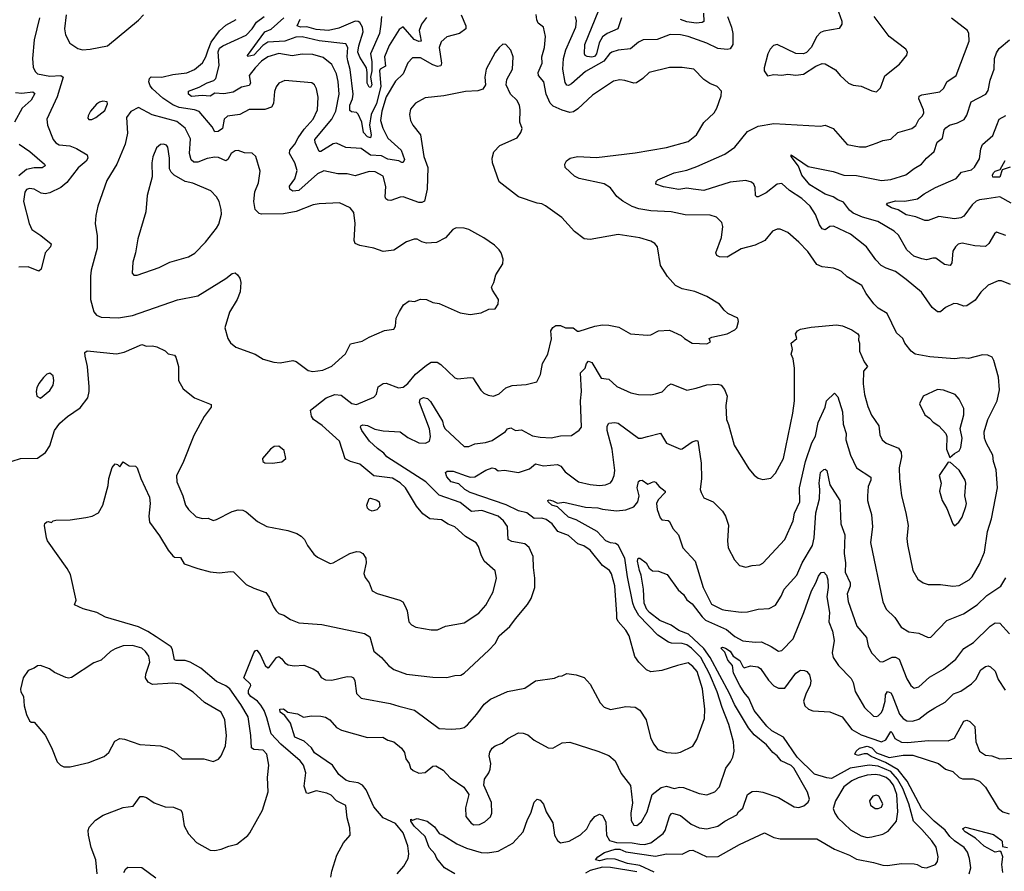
# Model space of a CAD drawing. Extents: x 1246230 to 1426786, y 660032 to 763141.
# Tile 390 of 566: x 1380151 to 1386475, y 682372 to 687844. Entities that reach past the tile are written whole.
import ezdxf

# ---------------------------------------------------------------- set-up
doc = ezdxf.new("R2010")
doc.units = 0

msp = doc.modelspace()

# ---------------------------------------------------------------- linework, layer by layer
at = {"layer": '0CON10XD'}
for points in [[(1380279.1, 687855), (1380244.7, 687715.3), (1380233.4, 687593.4), (1380237.9, 687537.9), (1380250.3, 687510.3), (1380265, 687495.8), (1380345, 687481.3), (1380415, 687485.9), (1380430, 687475), (1380391.3, 687348.7), (1380325.8, 687205), (1380330, 687165), (1380365.7, 687075), (1380383, 687053), (1380405, 687040), (1380472.4, 687032.4), (1380515.9, 687015.9), (1380584.4, 686974.4), (1380589.5, 686955), (1380578.5, 686935), (1380527.6, 686892.4), (1380455, 686797.5), (1380414.6, 686765.4), (1380345, 686731.9), (1380315, 686724.4), (1380290.2, 686730.2), (1380245, 686755.5), (1380215, 686759.1), (1380195, 686752.5), (1380185.4, 686734.6), (1380176.9, 686675), (1380213.3, 686533.3), (1380228.6, 686495), (1380287.4, 686457.4), (1380352.6, 686402.6), (1380350, 686385), (1380314.6, 686345), (1380289.6, 686240.4), (1380275, 686227.5), (1380205.3, 686255.3), (1380145.3, 686254.7)], [(1380450.9, 687875), (1380439.4, 687785), (1380445.6, 687745.6), (1380472.7, 687692.7), (1380525, 687659.2), (1380555, 687650.6)], [(1380555, 687650.6), (1380605, 687654.2), (1380715, 687676.7), (1380915, 687841.2), (1380947.5, 687875)], [(1382986.9, 687875), (1383017.3, 687805), (1383016.7, 687785), (1382975, 687755.6), (1382895, 687734.4), (1382857.9, 687702.1), (1382845.3, 687665), (1382860, 687565), (1382855, 687548), (1382835, 687543.8), (1382805, 687552.7), (1382725, 687598.2), (1382675, 687597.8), (1382644, 687566), (1382613.5, 687495), (1382565, 687449.1), (1382505, 687348.5), (1382476.3, 687255), (1382468.3, 687195), (1382483.5, 687146.5), (1382515, 687081.9), (1382602.1, 687005), (1382623.3, 686945), (1382615, 686926), (1382605, 686925.8), (1382586.2, 686936.2), (1382515, 686948.4), (1382475, 686968.6), (1382405, 686973.2), (1382345, 687016.6), (1382245, 687022.9), (1382185, 687050.8), (1382165, 687046.1), (1382085, 686996.9), (1382075, 686996), (1382048.8, 687055), (1382046.2, 687075), (1382155, 687204.7), (1382182.7, 687255), (1382202.2, 687365), (1382196.5, 687446.5), (1382185, 687495.8), (1382157.1, 687555), (1382100.2, 687600.2), (1382035, 687619.2), (1381965, 687621.6), (1381900.8, 687610.8), (1381815, 687626.7), (1381745, 687606), (1381705, 687576.3), (1381664.1, 687535), (1381624.7, 687485), (1381634.4, 687435), (1381625, 687421.5), (1381575, 687409.2), (1381522, 687378), (1381461.9, 687368.1), (1381405, 687371.7), (1381375, 687352.5), (1381322.9, 687357.1), (1381255, 687350.4), (1381235.8, 687365), (1381236.2, 687385), (1381305, 687409.2), (1381355, 687437.6), (1381397.8, 687452.2), (1381410.8, 687465), (1381431.6, 687548.4), (1381425, 687637.1), (1381435, 687660.2), (1381455, 687675.6), (1381606.4, 687743.6), (1381645, 687784.5), (1381671.7, 687828.3), (1381721.5, 687865)], [(1382763, 687857), (1382731.5, 687815), (1382716.7, 687773.3), (1382730, 687705), (1382715, 687703.1), (1382685, 687717.4), (1382615, 687797.5), (1382588.8, 687781.2), (1382525, 687678.6), (1382494.6, 687604.6), (1382500.7, 687545), (1382467.5, 687525), (1382463, 687515), (1382470.1, 687415), (1382443.9, 687306.1), (1382407.6, 687235), (1382398, 687165), (1382407.9, 687105), (1382405, 687084.2), (1382385, 687091.2), (1382360, 687120), (1382348, 687185), (1382325, 687236.2), (1382315, 687247.9), (1382281.8, 687251.8), (1382271.1, 687261.1), (1382271.1, 687295), (1382289, 687335), (1382293.3, 687365), (1382273.6, 687523.6), (1382259.6, 687580.4), (1382254.7, 687605.3), (1382258.9, 687665), (1382245, 687688.5), (1382075, 687706.8), (1381965, 687733.3), (1381925, 687730.4), (1381854.4, 687705.6), (1381745, 687699.2), (1381712.2, 687677.8), (1381655, 687616.6), (1381617.5, 687607.5), (1381614.1, 687614.1), (1381725, 687766.2), (1381766.9, 687783.1), (1381848.4, 687855)], [(1382474.4, 687865), (1382471.2, 687815), (1382461.4, 687755), (1382403.8, 687625), (1382414, 687575), (1382412.6, 687515), (1382403.6, 687475), (1382413.2, 687425), (1382405, 687407.9), (1382395, 687409.3), (1382382.2, 687435), (1382383.6, 687505), (1382378.4, 687535), (1382335, 687604), (1382323.7, 687635), (1382329.2, 687675), (1382357.9, 687765), (1382353.8, 687795), (1382335, 687826.2), (1382325, 687833.1), (1382305, 687833.9), (1382201.7, 687788.3), (1382135, 687774.8), (1382055, 687781.7), (1381995, 687797.6), (1381955, 687795.8), (1381933.1, 687805), (1381952.6, 687847.4)], [(1383481.7, 687821.7), (1383472.1, 687842.1), (1383468, 687878)], [(1384697.8, 687865), (1384723.2, 687795), (1384730.7, 687755), (1384730.5, 687685), (1384715, 687657.5), (1384695, 687651.9), (1384635, 687657.7), (1384565, 687692.5), (1384445, 687736.2), (1384395, 687747.3), (1384328.6, 687748.6), (1384245, 687715.4), (1384155, 687714.5), (1384125, 687698.5), (1384073.6, 687656.4), (1383995, 687647.5), (1383954.2, 687635), (1383939.4, 687625), (1383902.6, 687577.4), (1383785, 687510), (1383695, 687431.8), (1383675, 687421.5), (1383665, 687423.3), (1383655, 687440), (1383638.9, 687525), (1383644.1, 687595), (1383659.7, 687650.3), (1383722, 687795), (1383727.4, 687837.4), (1383720.5, 687865)], [(1384017.1, 687855), (1383992.5, 687785), (1383925, 687754.8), (1383895, 687732.9), (1383873.1, 687695), (1383855.1, 687625), (1383842.5, 687607.5), (1383825, 687603), (1383796.3, 687606.3), (1383783.3, 687613.3), (1383779.1, 687625), (1383780.3, 687685), (1383871.2, 687905)], [(1386515, 686142.5), (1386455.7, 686165.7), (1386435, 686166), (1386371.2, 686138.8), (1386325, 686093.3), (1386288.3, 686041.7), (1386235, 686005.6), (1386215, 686003.1), (1386175, 686018.9), (1386150.3, 686019.7), (1386096.2, 685995), (1386065, 685966.9), (1386045, 685966.7), (1386011.9, 685995), (1385943.8, 686093.8), (1385844, 686175), (1385776, 686225), (1385715, 686246.9), (1385684.3, 686265), (1385650.7, 686300.7), (1385590, 686385), (1385487.5, 686465), (1385377.6, 686517.6), (1385355, 686515.6), (1385325, 686493.3), (1385305, 686500), (1385288.4, 686525), (1385262.1, 686592.1), (1385228.1, 686645), (1385174.4, 686695), (1385095.3, 686745.3), (1385045, 686790.4), (1385015, 686787.5), (1384945, 686730.6), (1384895, 686705.8), (1384885, 686706.2), (1384876.2, 686715), (1384875.6, 686765), (1384866.3, 686786.3), (1384850.5, 686800.5), (1384815, 686811.4), (1384715, 686800), (1384545, 686747.3), (1384477.5, 686755), (1384435, 686760.5), (1384385, 686752.7), (1384285, 686770), (1384237.5, 686787.5), (1384240, 686805), (1384248.8, 686815), (1384355, 686860.6), (1384435, 686876.4), (1384499.3, 686900.7), (1384680.1, 686979.9), (1384745, 687025.6), (1384825.7, 687125), (1384895, 687159.1), (1384995, 687176.9), (1385295, 687158.8), (1385325, 687166.2), (1385375, 687144), (1385465, 687042.5), (1385545, 687026), (1385585, 687025.8), (1385658.2, 687051.8), (1385695, 687066.9), (1385745, 687075.7), (1385790.7, 687119.3), (1385880, 687145), (1385906.1, 687163.9), (1385925, 687202), (1385949.4, 687225), (1385958.2, 687245), (1385955.4, 687265), (1385925.6, 687335), (1385927.1, 687352.9), (1385945, 687361.9), (1386059.8, 687380.2), (1386087.2, 687402.8), (1386106.3, 687443.7), (1386165.4, 687484.6), (1386248.1, 687705), (1386247.1, 687755), (1386239.2, 687775), (1386135, 687854.2)], [(1384543.3, 687885), (1384545, 687831.4), (1384533.3, 687825), (1384495, 687821.5), (1384435, 687829.2), (1384394.7, 687844.7)], [(1385410.8, 687895), (1385431.2, 687835), (1385431.2, 687815), (1385415, 687787.5), (1385315, 687770), (1385295, 687761.2), (1385271.2, 687735), (1385233.8, 687665), (1385205, 687633.8), (1385185, 687623.8), (1385135, 687626.2), (1385015, 687683.3), (1384992.7, 687677.3), (1384971.2, 687655), (1384956.2, 687625), (1384932.5, 687535), (1384932.5, 687515), (1384953, 687483), (1384995, 687492.5), (1385045, 687487.5), (1385085, 687493.8), (1385135, 687487.5), (1385185, 687493.8), (1385263.3, 687545), (1385305, 687561.4), (1385325, 687560), (1385391.1, 687521.1), (1385420.8, 687485), (1385475, 687436), (1385505, 687424), (1385555, 687416), (1385623.6, 687386.4), (1385655, 687381.2)], [(1385655, 687381.2), (1385680, 687405), (1385706.7, 687483.3), (1385802.6, 687557.4), (1385848.8, 687615), (1385853.8, 687635), (1385843.3, 687655), (1385735, 687736.2), (1385638.8, 687865)], [(1380649.5, 682355), (1380640, 682445), (1380610.6, 682525), (1380592.9, 682605), (1380591.9, 682635), (1380598.6, 682655), (1380638.3, 682701.7), (1380687.8, 682732.2), (1380815, 682783.1), (1380879.7, 682790.3), (1380925, 682853.3), (1380945, 682853.8), (1380965, 682846), (1381015, 682811.4), (1381085, 682786.2), (1381140, 682785), (1381185.7, 682765.7), (1381195, 682750), (1381207.8, 682665), (1381235, 682612), (1381287, 682557), (1381375, 682508), (1381403.9, 682506.1), (1381445, 682513.8), (1381495, 682534.2), (1381545, 682546), (1381617, 682603), (1381629.7, 682620.3), (1381710.8, 682765), (1381747.4, 682882.6), (1381743.3, 682975), (1381750.9, 683055), (1381738.2, 683125), (1381715, 683149.6), (1381655, 683155.3), (1381639.6, 683165), (1381636.6, 683245), (1381618.7, 683365), (1381571.2, 683445), (1381500, 683545), (1381475, 683563.3), (1381415, 683591.2), (1381315, 683676.9), (1381246.1, 683716.1), (1381215, 683727.6), (1381157.1, 683727.1), (1381145, 683731.9), (1381133.6, 683795), (1381123.4, 683815), (1381028, 683878), (1380975, 683913), (1380915, 683942.2), (1380703.3, 684005), (1380646.7, 684035), (1380558.3, 684058.3), (1380504.3, 684084.3), (1380513.1, 684115), (1380478.3, 684278.3), (1380456.8, 684316.8), (1380330, 684495), (1380323.3, 684515), (1380310, 684595), (1380312.5, 684607.5), (1380325, 684616.7), (1380335, 684620), (1380355, 684612.5), (1380366.4, 684623.6), (1380382.7, 684627.3), (1380475, 684631.1), (1380575.4, 684644.6), (1380616.7, 684655), (1380656.7, 684675), (1380684.4, 684725.6), (1380718.7, 684851.3), (1380724.4, 684895.6), (1380744.4, 684965.6), (1380765, 684990), (1380780, 684985), (1380795, 684970), (1380815, 685002.5), (1380855, 684976.7), (1380895.6, 684975.6), (1380905.8, 684965), (1380928.9, 684895), (1380985.6, 684775), (1380990, 684735), (1380980, 684655), (1380985.5, 684615), (1381048.5, 684528.5), (1381104.8, 684434.8), (1381135, 684399.4), (1381145, 684391.4), (1381185, 684387.5), (1381207.5, 684347.5), (1381295, 684316.9), (1381375, 684296.7), (1381435, 684288.9), (1381505, 684299.2), (1381525, 684296), (1381606.7, 684215), (1381655, 684190.8), (1381733.1, 684163.1), (1381754.5, 684134.5), (1381780.9, 684070.9), (1381798, 684045), (1381815, 684028.6), (1381847.4, 684017.4), (1381890.9, 683990.9), (1381945, 683968), (1382091.7, 683958.3), (1382365, 683901.1), (1382399.1, 683879.1), (1382426.4, 683786.4), (1382475, 683745.7), (1382519.2, 683695), (1382555, 683669.4), (1382635, 683638.9), (1382805, 683620), (1382895, 683618), (1382945, 683630), (1382985, 683632), (1383006.2, 683645), (1383165, 683792), (1383204.3, 683835.7), (1383231.4, 683885), (1383299.2, 683945), (1383335.5, 683994.5), (1383413.2, 684086.8), (1383436, 684125), (1383458.8, 684195), (1383460.8, 684255), (1383450.8, 684325), (1383449.4, 684395), (1383423.4, 684453.4), (1383395, 684475.7), (1383311.1, 684491.1), (1383288.6, 684505), (1383285, 684588), (1383258.5, 684625), (1383224.5, 684655), (1383119.3, 684690.7), (1383053.5, 684683.5), (1382980.9, 684740.9), (1382845, 684789.6), (1382760, 684875), (1382510, 685035), (1382489.2, 685059.2), (1382449.3, 685089.3), (1382396.9, 685135), (1382347.7, 685205), (1382339.4, 685225), (1382342.9, 685235), (1382355, 685240.5), (1382385, 685236.2), (1382432.7, 685212.7), (1382485, 685201.4), (1382595.8, 685195.8), (1382645, 685158.8), (1382715, 685124.7), (1382757.3, 685122.7), (1382783.3, 685135), (1382790, 685165), (1382782.6, 685215), (1382718.2, 685385), (1382724.4, 685405), (1382745, 685415.6), (1382770.3, 685410.3), (1382789.8, 685389.8), (1382867.1, 685265), (1382873.1, 685235), (1382884.3, 685215), (1383005, 685101.5), (1383035, 685100.8), (1383075, 685118), (1383143.2, 685126.8), (1383185, 685139.1), (1383272.1, 685197.9), (1383284, 685215), (1383305, 685221.4), (1383335, 685204), (1383375, 685209.2), (1383445, 685169.5), (1383495, 685160.5), (1383565, 685157.8), (1383625, 685170), (1383695, 685172.9), (1383745, 685206), (1383758.6, 685225), (1383752.3, 685395), (1383759.2, 685455), (1383752.9, 685575), (1383783.3, 685605), (1383791.2, 685635), (1383805, 685650), (1383825, 685642), (1383885, 685541.2), (1383935, 685534.5), (1383986.1, 685486.1), (1384075.4, 685445.4), (1384125.7, 685435.7), (1384205, 685434), (1384235, 685439.2), (1384277.3, 685452.7), (1384315.8, 685494.2), (1384335, 685503.8), (1384435, 685463.8), (1384495, 685475.8), (1384565, 685497.5), (1384635, 685501.8), (1384655.4, 685495.4), (1384678.8, 685468.8), (1384694.5, 685425.5), (1384685.6, 685365), (1384690, 685275), (1384703.9, 685243.9), (1384740.9, 685110.9), (1384835, 684958.8), (1384867.9, 684917.9), (1384895, 684898.8), (1384925, 684888.8), (1384975, 684898.8), (1385005, 684930), (1385056.5, 685023.5), (1385117.3, 685315), (1385127.8, 685395), (1385127.8, 685605), (1385118.6, 685665), (1385106.2, 685695), (1385114.2, 685725), (1385105.8, 685765), (1385143.3, 685795), (1385133.3, 685825), (1385146.7, 685845), (1385165, 685856), (1385235, 685869.2), (1385396.1, 685883.9), (1385435, 685876), (1385495, 685852), (1385533.3, 685825), (1385540, 685815), (1385537.5, 685785), (1385544, 685765), (1385545.7, 685715), (1385574.6, 685644.6), (1385596, 685615), (1385570, 685585), (1385567.8, 685505), (1385576.9, 685435), (1385597.5, 685357.5), (1385622.5, 685302.5), (1385668.6, 685235), (1385675, 685177.5), (1385690, 685145), (1385715, 685123.1), (1385795, 685090), (1385813.3, 685065), (1385814.4, 685035), (1385800, 684965), (1385802.5, 684895), (1385814.5, 684784.5), (1385842.5, 684675), (1385858.1, 684595), (1385849.7, 684510.3), (1385852, 684472), (1385887.1, 684305), (1385919.1, 684249.1), (1385953.3, 684225), (1385985.9, 684214.1), (1386065, 684214.3), (1386145, 684203.3), (1386185, 684208.9), (1386248.1, 684245), (1386267.3, 684265), (1386315.6, 684345), (1386347.8, 684422.2), (1386366.5, 684555), (1386392.3, 684637.7), (1386431.5, 684835), (1386422, 684952), (1386404.5, 685005), (1386401.8, 685045), (1386361.2, 685121.2), (1386348.2, 685155), (1386345.5, 685195), (1386368.8, 685275), (1386428.5, 685395), (1386444.5, 685465), (1386436.5, 685546.5), (1386407.5, 685655), (1386396.2, 685675), (1386367.9, 685687.9), (1386335, 685690), (1386245, 685667.5), (1386205, 685671.9), (1386155, 685665.6), (1385997.1, 685677.1), (1385902.5, 685695), (1385876.7, 685715), (1385836.7, 685765), (1385822.5, 685795), (1385781.9, 685831.9), (1385722.5, 685955), (1385665, 685990), (1385637.6, 686017.6), (1385587.1, 686085), (1385560, 686135), (1385465, 686192.5), (1385430, 686225), (1385407.4, 686237.4), (1385377.4, 686247.4), (1385305, 686256.9), (1385271.1, 686271.1), (1385213.3, 686355), (1385155.3, 686415.3), (1385085, 686475.8), (1385035, 686497.5), (1385015, 686497.5), (1384985, 686485.8), (1384936, 686425), (1384875, 686394.3), (1384785, 686371.4), (1384695, 686317.1), (1384645, 686320), (1384628.9, 686328.9), (1384621.9, 686345), (1384658.2, 686445), (1384666.7, 686515), (1384659.7, 686539.7), (1384625.5, 686575.5), (1384585, 686587.8), (1384425, 686590), (1384335, 686609.6), (1384205, 686616.7), (1384128.6, 686628.6), (1384085, 686643.2), (1384025, 686677.9), (1383986.7, 686706.7), (1383945, 686762.9), (1383905, 686788.6), (1383745, 686823.3), (1383715, 686838.8), (1383654.3, 686894.3), (1383652, 686915), (1383662.1, 686937.9), (1383686.7, 686955), (1383734.5, 686965.5), (1383855, 686958.8), (1384105, 686988.1), (1384305, 687021.9), (1384445, 687061.4), (1384498, 687105), (1384545, 687184), (1384612, 687245), (1384629.2, 687275), (1384656.7, 687355), (1384657.5, 687385), (1384630, 687415), (1384584.5, 687434.5), (1384545, 687459.2), (1384480, 687525), (1384405, 687536.9), (1384325, 687535.6), (1384195, 687504.3), (1384153.1, 687465), (1384112.2, 687437.8), (1384095, 687435.5), (1384036.8, 687453.2), (1384005, 687456.4), (1383965, 687449.1), (1383830.2, 687359.8), (1383735, 687271.1), (1383707.3, 687252.7), (1383685, 687247.9), (1383635, 687262.2), (1383577.7, 687287.7), (1383558, 687308), (1383533.5, 687365), (1383516.5, 687445), (1383482.9, 687485), (1383481.1, 687505), (1383506.9, 687565), (1383505.4, 687604.6), (1383522.7, 687665), (1383527.5, 687735), (1383515.7, 687795), (1383481.7, 687821.7)], [(1381235, 684697.5), (1381285, 684650), (1381325, 684638), (1381361.9, 684641.9), (1381395, 684627.1), (1381415, 684631.9), (1381515, 684684.5), (1381555, 684694.4), (1381585, 684692.9), (1381605, 684682.5), (1381679.1, 684619.1), (1381738.3, 684588.3), (1381872.7, 684562.7), (1381931.7, 684541.7), (1381960, 684525), (1381981.2, 684505), (1382000, 684465), (1382040.5, 684410.5), (1382065, 684390), (1382145, 684350.8), (1382165, 684354.3), (1382272.5, 684415), (1382315, 684427.5), (1382336.7, 684425), (1382356, 684415), (1382374, 684385), (1382375.7, 684355), (1382361.4, 684285), (1382370.6, 684260.6), (1382395.6, 684225), (1382414.4, 684175), (1382447.6, 684157.6), (1382593.3, 684115), (1382613, 684103), (1382627.1, 684075), (1382638.9, 684045), (1382651.4, 683975), (1382667.5, 683955), (1382695, 683941.5), (1382795, 683923.2), (1382835, 683924.6), (1382885, 683947.8), (1383005, 683968.6), (1383099.4, 684030.6), (1383145, 684082.5), (1383193.2, 684166.8), (1383214, 684255), (1383205, 684303.3), (1383134.2, 684365), (1383114.3, 684405), (1383098.7, 684458.7), (1383082.1, 684482.1), (1383015, 684524), (1382945, 684585.7), (1382902.6, 684602.6), (1382860.3, 684630.3), (1382785, 684637.5), (1382739.6, 684669.6), (1382699.1, 684719.1), (1382628.6, 684835), (1382595, 684868.5), (1382545, 684897.5), (1382425, 684913.3), (1382335, 684988.1), (1382275, 685004.4), (1382241.5, 685021.5), (1382205.7, 685135), (1382095, 685236.4), (1382039.2, 685275), (1382025.5, 685295.5), (1382018.1, 685335), (1382120, 685415), (1382175, 685435.3), (1382215, 685431.5), (1382285, 685376.9), (1382315, 685370.6), (1382425, 685418), (1382443, 685437), (1382454.5, 685485.5), (1382485, 685505.8), (1382505, 685508.1), (1382585, 685479.4), (1382615, 685481.9), (1382645, 685506.7), (1382693.9, 685566.1), (1382765, 685623.1), (1382795, 685643.3), (1382832.6, 685642.6), (1382855, 685629.4), (1382945, 685542.9), (1382965, 685536.9), (1383045, 685545.7), (1383062.5, 685542.5), (1383113.4, 685463.4), (1383133.2, 685443.2), (1383160.3, 685430.3), (1383195, 685425.7), (1383230.7, 685439.3), (1383272.6, 685477.4), (1383315, 685493.3), (1383405, 685500), (1383473, 685517), (1383496.7, 685565), (1383510, 685635), (1383542.5, 685695), (1383566.1, 685793.9), (1383562.5, 685845), (1383574.5, 685865.5), (1383595, 685878.6), (1383625, 685878.6), (1383655.8, 685864.2), (1383705, 685862.9), (1383732.8, 685842.8), (1383745, 685841.9), (1383845.6, 685874.4), (1383895, 685882.9), (1383935, 685880.6), (1383998.7, 685868.7), (1384074.5, 685824.5), (1384182.7, 685817.3), (1384205, 685820), (1384255, 685844), (1384325, 685850), (1384400, 685815), (1384420, 685795), (1384470, 685765), (1384565, 685761.2), (1384587.5, 685775), (1384580, 685795), (1384597.5, 685805), (1384695, 685825.6), (1384745, 685851.2), (1384756.2, 685865), (1384767.5, 685905), (1384762.5, 685925), (1384700, 685955), (1384675, 685976.7), (1384645.8, 686015.8), (1384565, 686066), (1384487, 686097), (1384405, 686114), (1384363.8, 686135), (1384312.7, 686192.7), (1384266.7, 686265), (1384246.7, 686385), (1384230, 686405), (1384205, 686421.2), (1384135, 686442), (1383995, 686462.9), (1383815, 686430.8), (1383775.6, 686435.6), (1383715, 686482), (1383633.4, 686573.4), (1383528.7, 686648.7), (1383505, 686660.8), (1383475, 686664), (1383355, 686705.8), (1383231.1, 686801.1), (1383188.1, 686925), (1383186.7, 686955), (1383196.9, 686995), (1383235, 687034.4), (1383346.2, 687083.8), (1383370.3, 687119.7), (1383378.1, 687145), (1383363.3, 687185), (1383366.5, 687265), (1383361.9, 687295), (1383345, 687326), (1383302.9, 687365), (1383275.8, 687425), (1383280.3, 687459.7), (1383315.6, 687525), (1383320.8, 687605), (1383305, 687647.5), (1383273.6, 687683.6), (1383255, 687686.7), (1383231.2, 687665), (1383205, 687633.3), (1383146.2, 687525), (1383138, 687475), (1383142, 687425), (1383125, 687398), (1383093.2, 687386.8), (1383015, 687382.7), (1382875, 687354.5), (1382755, 687342.5), (1382693, 687307), (1382662.1, 687267.9), (1382654.3, 687235), (1382661.4, 687195), (1382675.7, 687165), (1382724.6, 687104.6), (1382746.7, 686965), (1382772.7, 686895), (1382767.9, 686755), (1382752, 686678), (1382735, 686668.2), (1382715, 686669.2), (1382615, 686704.6), (1382595, 686703.5), (1382535, 686681.5), (1382515, 686684.4), (1382502.5, 686692.5), (1382497.5, 686705), (1382502.2, 686772.2), (1382485, 686838.1), (1382435, 686866.4), (1382395, 686867.3), (1382305, 686840.4), (1382255, 686853.5), (1382195, 686854.4), (1382105, 686872.7), (1382065, 686854.1), (1381945, 686746.7), (1381905, 686741.4), (1381886, 686755), (1381884.2, 686775), (1381918.7, 686821.3), (1381933.8, 686875), (1381918.9, 686925), (1381884, 686984), (1381886.1, 687005), (1381919.1, 687045), (1381938.8, 687085), (1381979.3, 687140.7), (1382036.7, 687205), (1382063.9, 687265), (1382068.2, 687345), (1382058.5, 687398.5), (1382044.7, 687424.7), (1382028.1, 687438.1), (1381855, 687452.9), (1381815, 687435.8), (1381797.6, 687412.4), (1381787.4, 687382.6), (1381781.2, 687305), (1381767.9, 687282.1), (1381725, 687266.9), (1381625, 687267.5), (1381565, 687234.5), (1381485, 687224.3), (1381464.6, 687205.4), (1381452.9, 687145), (1381425, 687124.6), (1381405, 687122.9), (1381387.5, 687155), (1381305, 687254.7), (1381275, 687265.2), (1381175, 687280.2), (1381135.8, 687295.8), (1381070.2, 687340.2), (1381005, 687398.6), (1380989.8, 687419.8), (1380981.8, 687445), (1380984.5, 687465), (1380995, 687475.6), (1381065, 687473.9), (1381135, 687491.7), (1381225, 687502.9), (1381275, 687523.2), (1381325, 687566.7), (1381346.6, 687605), (1381361, 687649), (1381381.2, 687698.8), (1381435, 687771.2), (1381475, 687808.8), (1381540.6, 687845)], [(1386485, 686456.5), (1386425, 686478), (1386411.3, 686468.7), (1386375.7, 686405), (1386355, 686387.1), (1386285, 686390), (1386205, 686408.5), (1386179.3, 686400.7), (1386160.8, 686385), (1386145, 686356.2), (1386138.7, 686281.3), (1386126.2, 686263.8), (1386091.1, 686271.1), (1386035, 686311.1), (1386015, 686312.2), (1385975, 686300), (1385945, 686306.2), (1385894.5, 686325), (1385848.9, 686365), (1385795, 686459.2), (1385767.5, 686485), (1385662.2, 686547.8), (1385565, 686574.8), (1385505, 686600), (1385479.8, 686619.8), (1385441.6, 686671.6), (1385405, 686685.6), (1385375, 686706), (1385325, 686723.1), (1385225, 686783.4), (1385174.4, 686845), (1385152.1, 686902.1), (1385106.7, 686965), (1385105, 686976.2), (1385215, 686900), (1385375, 686868.9), (1385444.8, 686844.8), (1385525, 686843.2), (1385685, 686811.4), (1385745, 686817.7), (1385843.3, 686846.7), (1385895, 686888.6), (1385943.8, 686915), (1385975.8, 686955), (1386023.8, 686996.2), (1386042.8, 687057.2), (1386077, 687083), (1386088.9, 687135), (1386100.2, 687149.8), (1386123.7, 687166.3), (1386175, 687180), (1386217.8, 687202.2), (1386235, 687231.2), (1386261.4, 687315), (1386355.3, 687364.7), (1386370.4, 687389.6), (1386384.6, 687455.4), (1386410, 687525), (1386412.7, 687595), (1386425, 687631.2), (1386442.2, 687657.8), (1386508, 687715)], [(1380125, 687376.1), (1380165, 687371.8), (1380235, 687379.6), (1380249.1, 687369.1), (1380224.3, 687325.7), (1380167.5, 687275), (1380117.5, 687185)], [(1380615, 687202.2), (1380641.2, 687215), (1380699.3, 687260.7), (1380716.4, 687303.6), (1380712.5, 687315), (1380685, 687320), (1380665, 687313.3), (1380645, 687300), (1380606, 687255), (1380590.6, 687225), (1380590, 687210), (1380595, 687202.5), (1380615, 687202.2)], [(1382035, 685584), (1382098.3, 685591.7), (1382155, 685618), (1382243.4, 685696.6), (1382275, 685761.2), (1382351.7, 685778.3), (1382395, 685803.8), (1382494.2, 685845.8), (1382553.6, 685856.4), (1382565.8, 685874.2), (1382570, 685925), (1382590.3, 685969.7), (1382617.3, 686012.7), (1382653, 686037), (1382687.3, 686032.7), (1382725, 686047.5), (1382765, 686046.7), (1382805, 686026.7), (1382845, 686020), (1382979.5, 685959.5), (1383045, 685950), (1383115, 685960), (1383165, 685983.3), (1383205, 685986.7), (1383223.3, 686015), (1383226.7, 686045), (1383187.5, 686105), (1383182.5, 686125), (1383197.5, 686155), (1383210, 686205), (1383253.3, 686275), (1383256.1, 686306.1), (1383243.3, 686345), (1383230, 686365), (1383200, 686395), (1383131.4, 686441.4), (1383035.8, 686495.8), (1383005, 686503.8), (1382955, 686505.8), (1382933.3, 686496.7), (1382885, 686442), (1382828.3, 686411.7), (1382765, 686408), (1382735, 686416.2), (1382705, 686433.8), (1382685, 686433.8), (1382635, 686417.5), (1382555, 686362.5), (1382485, 686354), (1382425.5, 686375.5), (1382335, 686393.5), (1382306.8, 686406.8), (1382300, 686425), (1382306.9, 686535), (1382298, 686605), (1382274.3, 686634.3), (1382205, 686666.9), (1382075, 686661.4), (1382035.6, 686654.4), (1381927.9, 686612.1), (1381845, 686596.1), (1381705, 686593.8), (1381688.9, 686598.9), (1381663.2, 686623.2), (1381655.4, 686675), (1381662.6, 686737.4), (1381685.4, 686794.6), (1381695, 686870), (1381667.5, 686965), (1381645, 686985.8), (1381595, 686989.2), (1381555, 687002.9), (1381535, 687001.4), (1381510, 686985), (1381488.1, 686945), (1381475, 686937.5), (1381427.9, 686957.9), (1381405, 686960), (1381355, 686952.1), (1381295, 686928.5), (1381269.2, 686929.2), (1381253.4, 686943.4), (1381242.3, 686985), (1381247.6, 687077.6), (1381215, 687147.1), (1381159.9, 687189.9), (1381002.4, 687232.4), (1380915, 687279.2), (1380865.9, 687254.1), (1380837.5, 687215), (1380844.2, 687115), (1380828.1, 687045), (1380775, 686916), (1380710.7, 686810.7), (1380654, 686645), (1380641.2, 686585), (1380636.2, 686535), (1380648.8, 686455), (1380648.6, 686375), (1380611.2, 686235), (1380606.2, 686195), (1380606.9, 686045), (1380627, 685967), (1380643.8, 685945), (1380675, 685932.9), (1380785, 685928.2), (1380875, 685943.1), (1381165, 686042.9), (1381295, 686069.2), (1381475, 686180), (1381515, 686213.3), (1381535, 686216.7), (1381550, 686205), (1381565, 686182.5), (1381572, 686155), (1381568.1, 686095), (1381548.1, 686045), (1381499.2, 685965), (1381469.2, 685865), (1381488, 685795), (1381505, 685766.7), (1381538.8, 685738.8), (1381664.3, 685694.3), (1381715, 685663.3), (1381783.9, 685643.9), (1381825, 685639.2), (1381905, 685654.4), (1381927.2, 685647.2), (1382005, 685588.8), (1382035, 685584)], [(1386518.8, 686665), (1386446.2, 686705), (1386362.8, 686692.8), (1386315, 686687.1), (1386295, 686678.2), (1386268.5, 686655), (1386215, 686580.9), (1386195, 686570), (1386155, 686563.2), (1386055, 686580), (1385985, 686554.4), (1385964.5, 686554.5), (1385907.1, 686577.1), (1385845, 686590), (1385792.4, 686622.4), (1385750, 686635), (1385718.8, 686655), (1385724.4, 686665.6), (1385775, 686679.2), (1385835, 686678.6), (1385916.9, 686693.1), (1385960, 686725), (1386032.2, 686765), (1386165, 686822.4), (1386200.6, 686865), (1386265, 686879.1), (1386283.6, 686896.4), (1386315, 686950), (1386323.8, 687015), (1386335, 687042), (1386401.1, 687098.9), (1386427.7, 687165), (1386441.5, 687205), (1386485, 687228.2)], [(1380148.2, 687045), (1380215.8, 686995.8), (1380310.8, 686915), (1380315.7, 686905), (1380295, 686890.9), (1380245, 686891.2), (1380195, 686882.2), (1380145, 686840.2)], [(1380905, 686202), (1381047.6, 686252.4), (1381115, 686286.7), (1381235, 686319.4), (1381276.9, 686343.1), (1381345.3, 686414.7), (1381415.6, 686505), (1381429.3, 686530.7), (1381447.8, 686595), (1381446.4, 686625), (1381432.5, 686675), (1381416, 686705), (1381378, 686745), (1381262.8, 686792.8), (1381215, 686803.5), (1381144.1, 686844.1), (1381123.5, 686863.5), (1381113.1, 686885), (1381112.5, 686955), (1381103.5, 687025), (1381095, 687037.8), (1381075, 687044.5), (1381055, 687041.9), (1381029.8, 687020.2), (1381006.6, 686963.4), (1380999.1, 686925), (1381002, 686835), (1380969.2, 686715), (1380960.6, 686609.4), (1380910, 686435), (1380896, 686345), (1380877.5, 686285), (1380874.2, 686214.2), (1380885, 686203.3), (1380905, 686202)], [(1386512.8, 686897.2), (1386460.4, 686879.6), (1386445, 686831.5), (1386402, 686832), (1386398.1, 686845), (1386405, 686859.2), (1386415, 686869.5), (1386449.1, 686880.9), (1386480.3, 686939.7)], [(1380050.5, 684989.5), (1380155.7, 685024.3), (1380265, 685026), (1380317.7, 685062.3), (1380344, 685105), (1380375.5, 685205), (1380408.3, 685251.7), (1380459.4, 685295), (1380540.1, 685349.9), (1380588.9, 685415), (1380597.9, 685455), (1380597.3, 685485), (1380586.8, 685615), (1380571.5, 685681.5), (1380570, 685705), (1380584.2, 685715.8), (1380773, 685697), (1380822.2, 685707.8), (1380935, 685757.5), (1380965, 685746), (1381005, 685749.2), (1381031.7, 685741.7), (1381085.6, 685715.6), (1381105, 685696.2), (1381145, 685688.8), (1381155, 685676.2), (1381171.1, 685615), (1381170.6, 685525), (1381201.2, 685471.2), (1381275, 685414.3), (1381380.5, 685370.5), (1381382, 685355), (1381335.7, 685294.3), (1381268.8, 685171.2), (1381198.8, 684995), (1381159.2, 684915), (1381160.6, 684875), (1381199.2, 684785), (1381216.2, 684725), (1381235, 684697.5)], [(1380285, 685412), (1380345, 685460.8), (1380365.8, 685495), (1380370.8, 685525), (1380366.2, 685555), (1380345, 685572), (1380325, 685566), (1380304, 685545), (1380274.5, 685505.5), (1380262.4, 685477.6), (1380257.5, 685455), (1380262, 685425), (1380285, 685412)], [(1386125, 685030), (1386155, 685057.5), (1386185, 685073.3), (1386195.7, 685094.3), (1386203.1, 685155), (1386192.1, 685217.9), (1386214.4, 685305), (1386215.6, 685345), (1386185, 685406.2), (1386158.8, 685435), (1386085, 685463.1), (1386045, 685467.1), (1385954.4, 685425.6), (1385930, 685375), (1385963.3, 685305), (1385995, 685283.3), (1386017.1, 685257.1), (1386055, 685234), (1386100, 685185), (1386106.7, 685165), (1386104.2, 685084.2), (1386125, 685030)], [(1382150, 682335), (1382155.8, 682374.2), (1382187.5, 682475), (1382232, 682555), (1382274, 682605), (1382272.5, 682652.5), (1382254, 682715), (1382245.8, 682795), (1382185, 682825.7), (1382151.1, 682861.1), (1382123.3, 682875), (1382055, 682890), (1382005, 682871.4), (1381993.6, 682873.6), (1381978.8, 682918.8), (1381988.9, 683005), (1381974.5, 683054.5), (1381952.2, 683082.2), (1381829.5, 683189.5), (1381765.4, 683255), (1381737.6, 683357.6), (1381721.3, 683405), (1381700.7, 683440.7), (1381678.4, 683465), (1381635, 683495.7), (1381620, 683515), (1381620.3, 683535), (1381636.1, 683565), (1381634.4, 683575), (1381591.5, 683615), (1381655, 683776.2), (1381665, 683791.2), (1381675, 683793.8), (1381696.1, 683766.1), (1381727.5, 683695), (1381745, 683678.8), (1381756.2, 683685), (1381801.2, 683745), (1381815, 683751.4), (1381835, 683738.1), (1381855, 683710.6), (1381875, 683698.9), (1381915, 683691.5), (1381976.5, 683696.5), (1382036.7, 683673.3), (1382063.8, 683655), (1382086.8, 683616.8), (1382115, 683601.9), (1382155, 683599.4), (1382255, 683622.9), (1382282.7, 683622.7), (1382294.3, 683614.3), (1382304, 683595), (1382314.4, 683514.4), (1382345, 683484.2), (1382530.2, 683450.2), (1382585.8, 683434.2), (1382687.3, 683407.3), (1382845, 683289.4), (1382925, 683284.4), (1382980.9, 683289.1), (1383005, 683295.8), (1383026.3, 683313.7), (1383087.7, 683382.3), (1383135, 683446.9), (1383175, 683478.6), (1383285, 683526.7), (1383395, 683548), (1383465, 683596.2), (1383585, 683613.8), (1383613.9, 683626.1), (1383635, 683627.5), (1383665, 683643.3), (1383725, 683634), (1383777, 683617), (1383816, 683575), (1383878.8, 683455), (1383905, 683426.2), (1383945, 683412), (1384045, 683430.8), (1384105, 683426.2), (1384135, 683406.7), (1384174.4, 683345), (1384202.6, 683232.6), (1384221.3, 683191.3), (1384250, 683155), (1384304.5, 683134.5), (1384365, 683132.2), (1384395, 683137.1), (1384474.4, 683175.6), (1384500.9, 683219.1), (1384548.5, 683355), (1384551.6, 683415), (1384537.4, 683545), (1384502.2, 683655), (1384475, 683688), (1384445, 683710.9), (1384375, 683695.5), (1384275, 683661.4), (1384205, 683654), (1384177, 683667), (1384126.7, 683716.7), (1384102, 683752), (1384065.5, 683885), (1384045, 683920.8), (1383995, 683976.2), (1383986.8, 683996.8), (1383986.5, 684025), (1383972.6, 684207.4), (1383952.6, 684282.6), (1383938.8, 684305), (1383895, 684336.2), (1383815.8, 684435), (1383775, 684464.2), (1383735.9, 684475.9), (1383675, 684529.2), (1383606.4, 684556.4), (1383571.1, 684605), (1383533.4, 684633.4), (1383505, 684641.1), (1383455, 684638.9), (1383407.8, 684675), (1383355, 684688), (1383275, 684726.3), (1383045, 684805.7), (1383010.5, 684825), (1382972.3, 684862.3), (1382922.1, 684875), (1382894.1, 684905.9), (1382886.7, 684935), (1382896, 684944), (1382935, 684943.8), (1383017.9, 684912.1), (1383045, 684903.6), (1383075, 684906.7), (1383145, 684949.2), (1383185, 684964.3), (1383205, 684960.8), (1383225, 684944.2), (1383265, 684950), (1383355, 684933.8), (1383425, 684958.5), (1383465, 684990), (1383515, 684977.1), (1383605, 684986.4), (1383626.9, 684975), (1383655, 684938.1), (1383740, 684875), (1383815, 684857.5), (1383875, 684851.9), (1383914.3, 684855.7), (1383945, 684868.8), (1383957, 684883), (1383970, 684915), (1383973.4, 684946.6), (1383956.2, 685085), (1383924.5, 685205), (1383925, 685232.5), (1383935, 685252), (1383974.4, 685255.6), (1383995, 685251.1), (1384125, 685155.6), (1384145, 685154.5), (1384183.9, 685166.1), (1384267.5, 685187.5), (1384305, 685124), (1384394.2, 685084.2), (1384405, 685086), (1384469.3, 685130.7), (1384495, 685140), (1384507.3, 685137.3), (1384527.1, 684995), (1384530.4, 684895), (1384521.9, 684825), (1384527.5, 684805), (1384545, 684771.2), (1384605.3, 684745.3), (1384665, 684685.7), (1384685, 684654), (1384703.2, 684596.8), (1384697.1, 684495), (1384700.3, 684450.3), (1384743, 684373), (1384775, 684336.7), (1384815, 684326.2), (1384855, 684337.5), (1384905, 684341.5), (1384925, 684351.5), (1385065.3, 684504.7), (1385118.5, 684625), (1385127, 684673), (1385161.3, 684745), (1385160.3, 684835), (1385198, 685005), (1385239.6, 685125), (1385262.4, 685167.6), (1385278.4, 685255), (1385323.5, 685355), (1385332.9, 685395), (1385385, 685443.3), (1385405, 685420), (1385436, 685325), (1385439.1, 685245), (1385458.5, 685185), (1385457.3, 685145), (1385487.5, 685045), (1385525.5, 684965.5), (1385618.1, 684905), (1385617.3, 684885), (1385601.5, 684845), (1385595.6, 684785), (1385595.6, 684755), (1385605, 684722.5), (1385621.1, 684665), (1385628.5, 684585), (1385615.6, 684485), (1385694.5, 684104.5), (1385716.4, 684056.4), (1385772, 684002), (1385811.4, 683941.4), (1385861.5, 683911.5), (1385925, 683901.5), (1385985, 683874.3), (1386003.2, 683876.8), (1386105, 683984.4), (1386212.7, 684027.3), (1386301.4, 684085), (1386363.3, 684145), (1386451.4, 684205), (1386485, 684256.7)], [(1381775, 684993.8), (1381835, 685002.5), (1381860, 685025), (1381850, 685075), (1381815, 685103.3), (1381785, 685100.8), (1381762, 685085), (1381711.2, 685025), (1381712.5, 685005), (1381725, 684997.5), (1381775, 684993.8)], [(1382574.7, 682355.3), (1382619.4, 682405), (1382646.7, 682455), (1382650, 682485), (1382643.5, 682536.5), (1382615, 682620.5), (1382565, 682680), (1382486.5, 682716.5), (1382425.5, 682785.5), (1382376.5, 682895), (1382352.6, 682925), (1382325, 682940.4), (1382268.5, 682948.5), (1382245, 682958.5), (1382200.6, 682995), (1382160, 683055), (1382045, 683133.5), (1382025, 683164.8), (1381977.3, 683207.3), (1381919.4, 683235), (1381890.6, 683325), (1381853.4, 683373.4), (1381824.2, 683395), (1381822.5, 683415), (1381845, 683416.7), (1381874.1, 683394.1), (1381935, 683383.8), (1381975, 683362.2), (1382025, 683371.5), (1382085, 683370), (1382115, 683362.2), (1382144.2, 683345), (1382186.6, 683296.6), (1382218.1, 683278.1), (1382385, 683232.5), (1382483.1, 683233.1), (1382516.7, 683215), (1382555, 683204), (1382604.3, 683164.3), (1382622, 683135), (1382631.9, 683095), (1382652.9, 683065), (1382662, 683035), (1382679.1, 683019.1), (1382715, 683002.5), (1382755, 683006), (1382805, 683048), (1382825, 683050), (1382871.7, 683021.7), (1382915, 682972.9), (1383002.9, 682912.9), (1383036.2, 682865), (1383015, 682780), (1383016, 682725), (1383051.3, 682681.3), (1383068.8, 682671.2), (1383105, 682673.3), (1383139.4, 682690.6), (1383175, 682722), (1383184.4, 682745), (1383180.5, 682815), (1383132.9, 682925), (1383136, 682965), (1383164.4, 683005.6), (1383172.4, 683027.6), (1383177.5, 683065), (1383167.5, 683115), (1383171.3, 683138.7), (1383186.3, 683163.7), (1383205, 683178.5), (1383250, 683195), (1383286, 683225), (1383355, 683261.9), (1383385, 683260.8), (1383415, 683248.8), (1383455, 683213.8), (1383545, 683166), (1383575, 683163.8), (1383635, 683198), (1383685, 683201.4), (1383863.3, 683145), (1383935.5, 683115.5), (1383975, 683082), (1384015, 683001.2), (1384075, 682923.3), (1384087.1, 682812.9), (1384077.1, 682745), (1384078, 682698), (1384095, 682668.8), (1384115, 682665.8), (1384145, 682690.8), (1384180.9, 682755), (1384214.2, 682865), (1384270, 682910), (1384305, 682918.2), (1384355.5, 682904.5), (1384388, 682912), (1384415, 682910.6), (1384515, 682871.9), (1384564.4, 682864.4), (1384615, 682883.1), (1384645, 682914.3), (1384685.4, 683034.6), (1384716.7, 683075), (1384730.5, 683105), (1384740.5, 683145), (1384736.1, 683203.9), (1384706.6, 683315), (1384661.9, 683425), (1384631, 683525), (1384580.6, 683640.6), (1384526.6, 683745), (1384465, 683806.9), (1384435, 683826.5), (1384405, 683835.8), (1384338.1, 683838.1), (1384317.5, 683845), (1384250.3, 683890.3), (1384127.9, 684015), (1384098.9, 684065), (1384089.5, 684095), (1384054.2, 684264.2), (1384037.6, 684385), (1383995, 684466.7), (1383978.5, 684478.5), (1383945, 684482.7), (1383915, 684494.7), (1383859.4, 684555), (1383725, 684630.6), (1383675, 684648.1), (1383605, 684713.5), (1383568.9, 684725), (1383545.7, 684745), (1383542.5, 684755), (1383551.2, 684758.8), (1383575, 684751.8), (1383605, 684737.1), (1383645, 684743.3), (1383785, 684712.7), (1383865, 684706.6), (1383895, 684698.2), (1383985, 684688.7), (1384044.3, 684695.7), (1384096, 684714), (1384120.6, 684745), (1384129.7, 684785), (1384117.9, 684835), (1384125, 684876), (1384135, 684884), (1384150, 684885), (1384185, 684860), (1384225, 684876), (1384235, 684873.3), (1384258, 684845), (1384296, 684815), (1384295.8, 684805), (1384251.9, 684758.1), (1384241.6, 684735), (1384245.9, 684695.9), (1384265, 684643.3), (1384275, 684630.8), (1384315, 684625.8), (1384325, 684618.8), (1384345, 684573.8), (1384382.9, 684535), (1384410.4, 684450.4), (1384489.4, 684365), (1384541.2, 684195), (1384561.9, 684151.9), (1384595, 684089.5), (1384662, 684055), (1384685, 684049.6), (1384785, 684036.5), (1384825, 684038.9), (1384895, 684057.1), (1384965, 684061.4), (1385005, 684082.5), (1385040.8, 684139.2), (1385060.5, 684185), (1385141.9, 684275), (1385177.5, 684355), (1385243.3, 684465), (1385253.2, 684515), (1385265.3, 684675), (1385287.8, 684765), (1385291.1, 684825), (1385285.3, 684865.3), (1385294.8, 684935.2), (1385315, 684953.3), (1385325, 684955.6), (1385335, 684947.5), (1385354.6, 684855), (1385417.8, 684755)], [(1386155, 684592.5), (1386183.3, 684615), (1386205, 684646.7), (1386228.1, 684715), (1386231.4, 684735), (1386221.4, 684785), (1386227.1, 684865), (1386222.5, 684885), (1386185, 684950), (1386128.3, 684998.3), (1386115, 685000), (1386056.7, 684915), (1386068.8, 684865), (1386059.2, 684815), (1386075.8, 684755), (1386105, 684702.5), (1386143.8, 684605), (1386155, 684592.5)], [(1382415, 684686), (1382395, 684694.2), (1382385.7, 684705), (1382381.6, 684725), (1382395, 684766.9), (1382405, 684768.9), (1382445, 684756.4), (1382460.4, 684745), (1382465.2, 684715), (1382445, 684693.8), (1382415, 684686)], [(1385417.8, 684755), (1385424, 684605), (1385451.5, 684535), (1385445.3, 684415), (1385455.9, 684355), (1385453.2, 684295), (1385485.4, 684224.6), (1385484.4, 684205), (1385465.6, 684155), (1385471.1, 684105), (1385527.5, 683947.5), (1385590, 683875), (1385600.9, 683820.9), (1385621.4, 683775), (1385675, 683720), (1385695, 683718.9), (1385755, 683748.7), (1385775, 683748.5), (1385800, 683735), (1385848.5, 683608.5), (1385875, 683566), (1385895, 683549.2), (1385925, 683557.5), (1385995, 683620.5), (1386085, 683671.5), (1386164.2, 683735), (1386215.4, 683804.6), (1386276.7, 683843.3), (1386385, 683946.7), (1386415, 683968.1), (1386445, 683965.8), (1386508.7, 683898.7)], [(1382945, 682355.6), (1382879.2, 682395), (1382830, 682455), (1382817.3, 682485), (1382780.4, 682525), (1382756.2, 682596.2), (1382685, 682661.2), (1382664.2, 682695), (1382663.6, 682706.4), (1382675, 682700), (1382705, 682712.5), (1382767.5, 682695), (1382815, 682657.5), (1382845.6, 682615.6), (1382872, 682605), (1382957.8, 682547.8), (1383021.2, 682521.2), (1383115, 682493.5), (1383155, 682490), (1383225, 682502.7), (1383317.7, 682552.3), (1383384.6, 682625), (1383412.5, 682705), (1383433.5, 682745), (1383455, 682817.5), (1383475, 682836.7), (1383495, 682828.8), (1383515, 682803.3), (1383532.5, 682755), (1383574.4, 682684.4), (1383586, 682605), (1383605, 682571.1), (1383625, 682556.2), (1383679.2, 682565), (1383753.6, 682606.4), (1383794.3, 682645), (1383815, 682687.5), (1383845, 682724), (1383875, 682740), (1383895, 682731.2), (1383915, 682690), (1383920, 682605), (1383940.1, 682570.1), (1383985, 682556.8), (1384085.2, 682555.2), (1384135, 682547.3), (1384165, 682544.8), (1384205, 682555.9), (1384283.1, 682615), (1384296.2, 682635), (1384325.6, 682725), (1384335, 682742), (1384344.4, 682745.6), (1384395, 682730), (1384462.9, 682675), (1384515, 682650.9), (1384565, 682644.4), (1384635, 682661.5), (1384679.2, 682695), (1384757.5, 682735), (1384767.5, 682755), (1384795, 682778.6), (1384825, 682865.7), (1384855, 682884.4), (1384885, 682887.5), (1384925, 682880.4), (1385025, 682846.4), (1385125, 682785.7), (1385155, 682783.1), (1385186.4, 682793.6), (1385215, 682816.2), (1385224.2, 682835), (1385211.3, 682881.3), (1385123.8, 683035), (1385105, 683051.8), (1385042, 683082), (1385015, 683114.4), (1384987.8, 683135), (1384948.2, 683185), (1384868.3, 683248.3), (1384832.7, 683295), (1384741.2, 683445), (1384710, 683515), (1384586.8, 683745), (1384544.2, 683804.2), (1384446.2, 683896.2), (1384385, 683919.4), (1384335, 683954), (1384263.3, 683983.3), (1384196.7, 684035), (1384179.5, 684055), (1384161.2, 684095), (1384157.1, 684185), (1384142.9, 684275), (1384131, 684305), (1384120, 684365), (1384124.3, 684385), (1384135, 684384.5), (1384174.7, 684354.7), (1384195, 684320), (1384215, 684303.3), (1384255, 684301.2), (1384308.7, 684278.7), (1384380.6, 684180.6), (1384415, 684150.6), (1384436.3, 684116.3), (1384471.1, 684091.1), (1384535, 684006.2), (1384556.8, 683986.8), (1384690, 683925), (1384745, 683881.1), (1384795, 683853.8), (1384875, 683844.5), (1384915, 683846.9), (1384977.1, 683817.1), (1385025, 683785.6), (1385045, 683791.4), (1385117.8, 683865), (1385187.5, 684035), (1385235.5, 684174.5), (1385265.4, 684224.6), (1385282, 684268), (1385298.3, 684291.7), (1385315, 684294.3), (1385332.9, 684275), (1385341, 684245), (1385343.3, 684195), (1385335.3, 684135), (1385351.8, 684035), (1385348.9, 683975), (1385370.8, 683915), (1385381.2, 683855), (1385370, 683775), (1385375.6, 683745), (1385410, 683695), (1385491.8, 683611.8), (1385504.7, 683584.7), (1385516.9, 683526.9), (1385577.8, 683425), (1385635, 683368.1), (1385655, 683366.7), (1385665, 683372.2), (1385685, 683392.2), (1385695, 683412.5), (1385709.6, 683465), (1385711.3, 683505), (1385725, 683526.9), (1385745, 683518.9), (1385755, 683503.3), (1385802.1, 683382.1), (1385825, 683354.5), (1385849.5, 683339.5), (1385885, 683337.3), (1385925, 683348.9), (1385982.9, 683395), (1386028.5, 683421.5), (1386095, 683458.1), (1386147.9, 683512.1), (1386195, 683530.4), (1386264, 683576), (1386292.3, 683605), (1386325, 683666.9), (1386355, 683688.9), (1386371.9, 683691.9), (1386386.3, 683686.3), (1386415, 683658.8), (1386436, 683605), (1386480.9, 683535)], [(1380435, 683043.8), (1380475, 683044), (1380595, 683071.9), (1380695, 683109.4), (1380723.8, 683136.2), (1380761.8, 683208.2), (1380795, 683224.5), (1380825, 683220.5), (1380922.7, 683187.3), (1381055, 683177.5), (1381096.4, 683166.4), (1381141.2, 683145), (1381195, 683094.2), (1381335, 683095.8), (1381395, 683078), (1381428.3, 683091.7), (1381445.6, 683114.4), (1381472.1, 683177.9), (1381480.6, 683245), (1381468.5, 683345), (1381445, 683394.3), (1381337.3, 683457.3), (1381265, 683523.1), (1381185.4, 683575.4), (1381135, 683580.5), (1381005, 683572.2), (1380977, 683587), (1380959.4, 683615), (1380961.1, 683638.9), (1380987.1, 683715), (1380980, 683755), (1380959.2, 683785), (1380935.3, 683805.3), (1380875, 683823.3), (1380815, 683820), (1380765, 683802.5), (1380735, 683783.8), (1380675, 683728.8), (1380627.3, 683712.7), (1380485, 683618), (1380465, 683613.8), (1380448.3, 683618.3), (1380375, 683650), (1380342.7, 683672.7), (1380285, 683693.8), (1380265, 683692.5), (1380243.6, 683676.4), (1380205, 683663.3), (1380174, 683615), (1380157.3, 683542.7), (1380159.2, 683525), (1380176, 683495), (1380180.8, 683435), (1380195, 683380), (1380215, 683340), (1380225, 683330), (1380245, 683330), (1380315, 683247.5), (1380355, 683167.5), (1380391.2, 683075), (1380414, 683054), (1380435, 683043.8)], [(1384637, 682467), (1384775, 682543.5), (1384935, 682619.2), (1384995, 682589.2), (1385035, 682580), (1385271.1, 682581.1), (1385384.2, 682515), (1385480.8, 682475), (1385525, 682449.5), (1385635, 682429.5), (1385695, 682410.9), (1385725, 682408.8), (1385815, 682423.3), (1385895, 682419.4), (1385915.6, 682415.6), (1385945, 682398), (1385975.8, 682394.2), (1386033.3, 682415), (1386045.7, 682434.3), (1386050.6, 682465), (1386036.4, 682526.4), (1386008.3, 682568.3), (1385945, 682641.5), (1385890.6, 682695), (1385861.5, 682805), (1385823.2, 682905), (1385789.1, 682965), (1385745, 683013.6), (1385665, 683048.8), (1385606.6, 683053.4), (1385485.5, 683035), (1385365, 682969.3), (1385335, 682971.9), (1385255.5, 682995.5), (1385144.2, 683105), (1385056.3, 683235), (1384981.3, 683275), (1384949.2, 683305), (1384868.4, 683405), (1384833.8, 683483.8), (1384805, 683522), (1384775.8, 683565), (1384735.7, 683645), (1384729.5, 683695), (1384698.7, 683728.7), (1384679.6, 683779.6), (1384654.5, 683805), (1384665, 683813.1), (1384685, 683806.9), (1384715, 683786), (1384733.1, 683755), (1384777, 683727), (1384795, 683688.8), (1384805, 683680), (1384845, 683692), (1384892.5, 683685), (1384910, 683675), (1384959.3, 683599.3), (1384995, 683564.4), (1385025, 683549.1), (1385065, 683548.1), (1385135, 683645.8), (1385165, 683663.8), (1385192.3, 683662.3), (1385205.9, 683655.9), (1385223.8, 683635), (1385232, 683595), (1385227.5, 683565), (1385202.9, 683517.1), (1385186.2, 683465), (1385193.5, 683435), (1385218.1, 683415), (1385245, 683403.4), (1385355, 683396.9), (1385434.1, 683364.1), (1385496.4, 683283.6), (1385555, 683248.1), (1385685, 683204.7), (1385713.6, 683216.4), (1385745, 683269.5), (1385755, 683262.9), (1385771.5, 683225), (1385815, 683201.6), (1385855, 683199.7), (1385985, 683213.1), (1386115, 683210.4), (1386155, 683227.1), (1386215, 683336.2), (1386235, 683343.3), (1386254.1, 683334.1), (1386285, 683302.5), (1386292.5, 683205), (1386314.5, 683144.5), (1386355, 683118.6), (1386395, 683114.4), (1386445, 683095.4), (1386575, 683101.2)], [(1386250, 682355), (1386259.1, 682395), (1386251.2, 682455), (1386238.5, 682495), (1386216.4, 682525), (1386155, 682569), (1386125.3, 682595.3), (1386095, 682635.9), (1386024.8, 682695), (1385945, 682774.1), (1385850.8, 682950.8), (1385792.1, 683025), (1385711.1, 683071.1), (1385619.1, 683109.1), (1385595, 683126.7), (1385575, 683127.7), (1385535, 683115.5), (1385515.7, 683125), (1385524.4, 683145), (1385545, 683163.6), (1385595, 683176.8), (1385624.6, 683165), (1385653.6, 683133.6), (1385735, 683102.6), (1385825, 683119.1), (1385887.7, 683117.7), (1386052.5, 683065), (1386098, 683028), (1386145, 683012.9), (1386185.5, 682975.5), (1386206.6, 682966.6), (1386275, 682966.1), (1386315, 682950.6), (1386353.6, 682913.6), (1386435, 682778.1), (1386465, 682753.3), (1386505, 682740.6)], [(1385595, 682589.6), (1385625, 682593.6), (1385695, 682610), (1385728.9, 682631.1), (1385782.9, 682695), (1385791.6, 682755), (1385784, 682865), (1385763.6, 682925), (1385742.7, 682952.7), (1385715, 682974), (1385675, 682990.4), (1385645, 682995.2), (1385595, 682990), (1385536.2, 682973.8), (1385495, 682953.4), (1385444.8, 682915.2), (1385390.9, 682825), (1385376.6, 682776.6), (1385385.4, 682745.4), (1385405.8, 682715.8), (1385487.7, 682637.7), (1385555, 682599.2), (1385595, 682589.6)], [(1385665, 682776.2), (1385685, 682784.2), (1385693.8, 682805), (1385670, 682855), (1385655, 682861.2), (1385630, 682855), (1385610, 682825), (1385615, 682797.5), (1385645, 682776.7), (1385665, 682776.2)], [(1386465.2, 682365), (1386458.5, 682415), (1386464.4, 682465.6), (1386455, 682495.8), (1386445, 682501.1), (1386415, 682495.3), (1386345, 682533.5), (1386290, 682585), (1386224.2, 682625), (1386206, 682645), (1386226.2, 682656.2), (1386405, 682608.6), (1386453.3, 682575), (1386460, 682565), (1386462.4, 682532.4), (1386495, 682524.2)], [(1384226.7, 682366.7), (1384135, 682409.6), (1384055, 682421.4), (1383975, 682451.1), (1383925, 682453), (1383875, 682440.4), (1383849.2, 682445), (1383865, 682464.5), (1383906.8, 682493.2), (1383975, 682515.4), (1384005, 682514.6), (1384045, 682498.1), (1384235, 682470), (1384305, 682484.2), (1384406.7, 682483.3), (1384453.4, 682506.6), (1384475, 682508.9), (1384564.7, 682464.7), (1384637, 682467)], [(1380820.6, 682365), (1380832.1, 682387.9), (1380845, 682398), (1380935, 682396), (1381025, 682330)], [(1384115, 682369.6), (1383945, 682397.5), (1383895, 682399.3), (1383815, 682378.5), (1383785, 682361.3)]]:
    msp.add_lwpolyline(points, dxfattribs=at)

doc.saveas('drawing.dxf')
